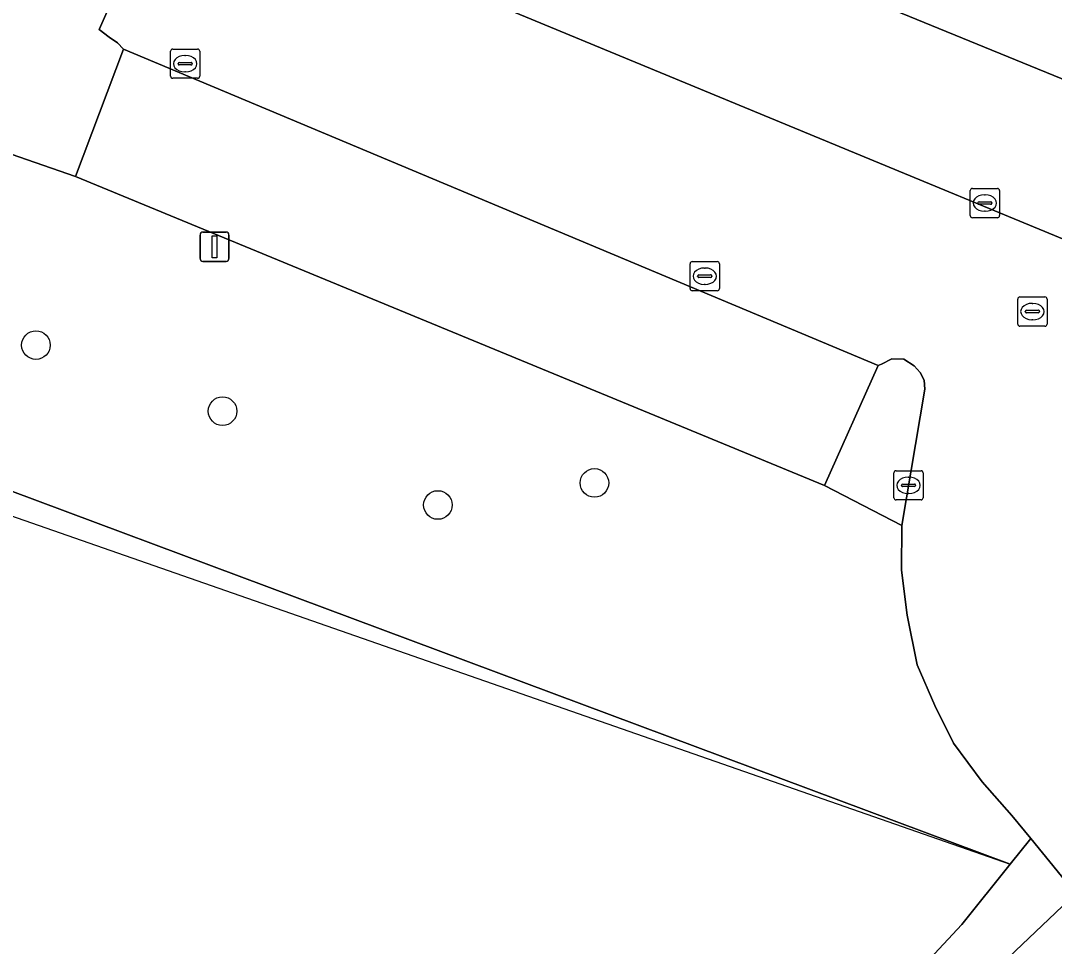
# Model space of a CAD drawing. Extents: x 162879 to 165540, y 384011 to 385181.
# Drawn here: x 164537.25 to 164572.6, y 385023.2 to 385054.85 of the extents above; entities that cross this region are included whole.
import ezdxf

# ---------------------------------------------------------------- set-up
doc = ezdxf.new("R2010")
doc.units = 0
for name, color, linetype in [('IMGEO_Boom', 7, 'Continuous'), ('IMGEO_Erf', 7, 'Continuous'), ('IMGEO_Fietspad_gesloten', 7, 'Continuous'), ('IMGEO_Groenvoorziening', 7, 'Continuous'), ('IMGEO_Hek', 7, 'Continuous'), ('IMGEO_Kolk', 7, 'Continuous'), ('IMGEO_Lichtmast', 7, 'Continuous'), ('IMGEO_Parkeervlak_gesloten', 7, 'Continuous'), ('IMGEO_Rijbaan_lokaal_gesloten', 7, 'Continuous'), ('IMGEO_Rioolput', 7, 'Continuous'), ('IMGEO_Voetpad_open', 7, 'Continuous')]:
    doc.layers.add(name, color=color, linetype=linetype)

msp = doc.modelspace()

# ---------------------------------------------------------------- linework, layer by layer
at = {"layer": 'IMGEO_Boom'}
for centre in [(164537.775, 385043.754), (164544.156, 385041.496), (164556.875, 385039.043), (164551.52, 385038.288)]:
    msp.add_circle(centre, 0.489, dxfattribs=at)
at = {"layer": 'IMGEO_Erf'}
msp.add_lwpolyline([(164556.649, 385010.221), (164569.442, 385023.944), (164571.09, 385026.003), (164511.45, 385048.278), (164510.672, 385047.018), (164504.088, 385036.348), (164503.302, 385036.872), (164500.415, 385032.575), (164499.261, 385030.858), (164496.791, 385027.303), (164493.095, 385021.802), (164494.083, 385021.189), (164500.228, 385017.377), (164501.039, 385016.874), (164516.015, 385007.582), (164536.548, 384994.525), (164536.8, 384994.241), (164536.941, 384993.828), (164536.905, 384993.697), (164537.606, 384993.245), (164538.35, 384994.099), (164550.417, 385007.218), (164552.154, 385005.4)], close=True, dxfattribs=at)
at = {"layer": 'IMGEO_Fietspad_gesloten'}
msp.add_lwpolyline([(164580.578, 385060.789), (164582.337, 385053.896), (164582.598, 385051.697), (164582.73, 385050.707), (164582.982, 385048.346), (164583.128, 385045.783), (164582.973, 385042.724), (164582.799, 385040.447), (164582.647, 385039.196), (164582.278, 385038.295), (164581.12, 385035.312), (164580.156, 385032.945), (164579.705, 385032.296), (164579.228, 385031.608), (164578.855, 385031.135), (164578.097, 385030.177), (164577.506, 385029.426), (164574.594, 385026.343), (164573.342, 385025.005), (164570.573, 385022.387)], dxfattribs=at)
at = {"layer": 'IMGEO_Groenvoorziening'}
msp.add_lwpolyline([(164474.248, 385044.673), (164488.336, 385047.947), (164496.853, 385049.926), (164500, 385050.658), (164505.179, 385051.946), (164516.123, 385054.667), (164520.937, 385053.922), (164530.872, 385052.385), (164539.133, 385049.521), (164540.765, 385053.879), (164540.569, 385054.091), (164540.282, 385054.289), (164539.935, 385054.545), (164542.158, 385059.545), (164542.383, 385059.649), (164542.689, 385059.746), (164542.934, 385059.767), (164549.908, 385056.893), (164550.106, 385056.966), (164550.324, 385057.092), (164552.288, 385061.284), (164577.774, 385050.857), (164577.954, 385050.923), (164578.825, 385053.121)], dxfattribs=at)
for points in [[(164539.133, 385049.521), (164530.872, 385052.385), (164520.937, 385053.922), (164516.123, 385054.667), (164505.179, 385051.946), (164509.554, 385046.82), (164510.672, 385047.018), (164511.45, 385048.278), (164571.09, 385026.003), (164571.795, 385026.883), (164571.145, 385027.672), (164570.128, 385028.817), (164569.151, 385030.143), (164568.51, 385031.434), (164567.909, 385032.821), (164567.574, 385034.521), (164567.37, 385036.055), (164567.385, 385037.592), (164564.747, 385038.953)], [(164573.342, 385025.005), (164572.851, 385025.6), (164571.795, 385026.883), (164571.09, 385026.003), (164569.442, 385023.944), (164556.649, 385010.221), (164552.154, 385005.4), (164552.973, 385004.544), (164554.613, 385006.264), (164557.7, 385009.351), (164560.595, 385012.208), (164563.923, 385015.71), (164567.053, 385018.857), (164570.573, 385022.387)]]:
    msp.add_lwpolyline(points, close=True, dxfattribs=at)
at = {"layer": 'IMGEO_Hek'}
for points in [[(164510.775, 385047.036), (164571.09, 385026.003)], [(164571.09, 385026.003), (164569.442, 385023.944), (164556.649, 385010.221), (164552.154, 385005.4)]]:
    msp.add_lwpolyline(points, dxfattribs=at)
at = {"layer": 'IMGEO_Kolk'}
for p, q in [((164542.378, 385052.951), (164542.378, 385053.803)), ((164542.453, 385053.877), (164543.305, 385053.877)), ((164542.866, 385053.657), (164542.891, 385053.657)), ((164543.379, 385053.803), (164543.379, 385052.951)), ((164542.637, 385053.371), (164542.637, 385053.383)), ((164543.075, 385053.334), (164542.677, 385053.334)), ((164542.68, 385053.42), (164543.078, 385053.42)), ((164543.121, 385053.383), (164543.121, 385053.371)), ((164543.305, 385052.877), (164542.453, 385052.877)), ((164542.889, 385053.097), (164542.864, 385053.097)), ((164569.726, 385048.186), (164569.726, 385049.038)), ((164569.801, 385049.112), (164570.653, 385049.112)), ((164570.727, 385049.038), (164570.727, 385048.186)), ((164569.985, 385048.606), (164569.985, 385048.618)), ((164570.028, 385048.655), (164570.426, 385048.655)), ((164570.214, 385048.892), (164570.239, 385048.892)), ((164570.469, 385048.618), (164570.469, 385048.606)), ((164570.423, 385048.569), (164570.025, 385048.569)), ((164570.237, 385048.332), (164570.212, 385048.332)), ((164570.653, 385048.112), (164569.801, 385048.112)), ((164560.145, 385045.685), (164560.145, 385046.537)), ((164560.22, 385046.611), (164561.072, 385046.611)), ((164561.146, 385046.537), (164561.146, 385045.685)), ((164560.404, 385046.105), (164560.404, 385046.117)), ((164560.447, 385046.154), (164560.845, 385046.154)), ((164560.633, 385046.391), (164560.658, 385046.391)), ((164560.888, 385046.117), (164560.888, 385046.105)), ((164560.842, 385046.068), (164560.444, 385046.068)), ((164560.656, 385045.831), (164560.631, 385045.831)), ((164561.072, 385045.611), (164560.22, 385045.611)), ((164567.115, 385038.535), (164567.115, 385039.387)), ((164567.19, 385039.461), (164568.042, 385039.461)), ((164568.116, 385039.387), (164568.116, 385038.535)), ((164567.603, 385039.241), (164567.628, 385039.241)), ((164567.374, 385038.955), (164567.374, 385038.967)), ((164567.812, 385038.918), (164567.414, 385038.918)), ((164567.417, 385039.004), (164567.815, 385039.004)), ((164567.626, 385038.681), (164567.601, 385038.681)), ((164567.858, 385038.967), (164567.858, 385038.955)), ((164568.042, 385038.461), (164567.19, 385038.461))]:
    msp.add_line(p, q, dxfattribs=at)
for points in [[(164542.378, 385052.951), (164542.378, 385053.803)], [(164542.453, 385053.877), (164543.305, 385053.877)], [(164543.379, 385053.803), (164543.379, 385052.951)], [(164543.305, 385052.877), (164542.453, 385052.877)], [(164569.726, 385048.186), (164569.726, 385049.038)], [(164569.801, 385049.112), (164570.653, 385049.112)], [(164570.727, 385049.038), (164570.727, 385048.186)], [(164570.653, 385048.112), (164569.801, 385048.112)], [(164560.145, 385045.685), (164560.145, 385046.537)], [(164560.22, 385046.611), (164561.072, 385046.611)], [(164561.146, 385046.537), (164561.146, 385045.685)], [(164561.072, 385045.611), (164560.22, 385045.611)], [(164567.115, 385038.535), (164567.115, 385039.387)], [(164567.19, 385039.461), (164568.042, 385039.461)], [(164568.116, 385039.387), (164568.116, 385038.535)], [(164568.042, 385038.461), (164567.19, 385038.461)]]:
    msp.add_lwpolyline(points, dxfattribs=at)
for centre, radius, start, end in [((164542.455, 385053.801), 0.0765, 91.552, 178.448), ((164542.455, 385053.801), 0.0765, 91.552, 178.448), ((164543.303, 385053.801), 0.0765, 1.552, 88.448), ((164543.303, 385053.801), 0.0765, 1.552, 88.448), ((164542.677, 385053.38), 0.0403, 85.8775, 175.7526), ((164542.674, 385053.37), 0.0366, 178.938, 274.7102), ((164543.078, 385053.377), 0.043, 264.8664, 352.4533), ((164543.082, 385053.382), 0.0386, 1.7309, 96.639), ((164542.455, 385052.953), 0.0765, 181.552, 268.448), ((164542.455, 385052.953), 0.0765, 181.552, 268.448), ((164543.303, 385052.953), 0.0765, 271.552, 358.448), ((164543.303, 385052.953), 0.0765, 271.552, 358.448), ((164569.803, 385049.036), 0.0765, 91.552, 178.448), ((164569.803, 385049.036), 0.0765, 91.552, 178.448), ((164570.651, 385049.036), 0.0765, 1.552, 88.448), ((164570.651, 385049.036), 0.0765, 1.552, 88.448), ((164570.025, 385048.615), 0.0403, 85.8775, 175.7526), ((164570.022, 385048.605), 0.0366, 178.938, 274.7102), ((164570.426, 385048.612), 0.043, 264.8664, 352.4533), ((164570.43, 385048.617), 0.0386, 1.7309, 96.639), ((164569.803, 385048.188), 0.0765, 181.552, 268.448), ((164569.803, 385048.188), 0.0765, 181.552, 268.448), ((164570.651, 385048.188), 0.0765, 271.552, 358.448), ((164570.651, 385048.188), 0.0765, 271.552, 358.448), ((164560.222, 385046.535), 0.0765, 91.552, 178.448), ((164560.222, 385046.535), 0.0765, 91.552, 178.448), ((164561.07, 385046.535), 0.0765, 1.552, 88.448), ((164561.07, 385046.535), 0.0765, 1.552, 88.448), ((164560.444, 385046.114), 0.0403, 85.8775, 175.7526), ((164560.441, 385046.104), 0.0366, 178.938, 274.7102), ((164560.845, 385046.111), 0.043, 264.8664, 352.4533), ((164560.849, 385046.116), 0.0386, 1.7309, 96.639), ((164560.222, 385045.687), 0.0765, 181.552, 268.448), ((164560.222, 385045.687), 0.0765, 181.552, 268.448), ((164561.07, 385045.687), 0.0765, 271.552, 358.448), ((164561.07, 385045.687), 0.0765, 271.552, 358.448), ((164567.192, 385039.385), 0.0765, 91.552, 178.448), ((164567.192, 385039.385), 0.0765, 91.552, 178.448), ((164568.04, 385039.385), 0.0765, 1.552, 88.448), ((164568.04, 385039.385), 0.0765, 1.552, 88.448), ((164567.414, 385038.964), 0.0403, 85.8775, 175.7526), ((164567.411, 385038.954), 0.0366, 178.938, 274.7102), ((164567.815, 385038.961), 0.043, 264.8664, 352.4533), ((164567.819, 385038.966), 0.0386, 1.7309, 96.639), ((164567.192, 385038.537), 0.0765, 181.552, 268.448), ((164567.192, 385038.537), 0.0765, 181.552, 268.448), ((164568.04, 385038.537), 0.0765, 271.552, 358.448), ((164568.04, 385038.537), 0.0765, 271.552, 358.448)]:
    msp.add_arc(centre, radius, start, end, dxfattribs=at)
for centre, major_axis, ratio, start_param, end_param in [((164542.865, 385053.377), (-0.387, 0.002), 0.722429, 4.712389, 7.853982), ((164542.89, 385053.377), (-0.39, 0.002), 0.717154, 1.570796, 4.712389), ((164570.213, 385048.612), (-0.387, 0.002), 0.722429, 4.712389, 7.853982), ((164570.238, 385048.612), (-0.39, 0.002), 0.717154, 1.570796, 4.712389), ((164560.632, 385046.111), (-0.387, 0.002), 0.722429, 4.712389, 7.853982), ((164560.657, 385046.111), (-0.39, 0.002), 0.717154, 1.570796, 4.712389), ((164567.602, 385038.961), (-0.387, 0.002), 0.722429, 4.712389, 7.853982), ((164567.627, 385038.961), (-0.39, 0.002), 0.717154, 1.570796, 4.712389)]:
    msp.add_ellipse(centre, major_axis=major_axis, ratio=ratio, start_param=start_param, end_param=end_param, dxfattribs=at)
at = {"layer": 'IMGEO_Lichtmast'}
for p, q in [((164543.386, 385046.719), (164543.386, 385047.519)), ((164543.386, 385047.519), (164543.386, 385046.719)), ((164543.486, 385047.619), (164544.276, 385047.619)), ((164544.276, 385047.619), (164543.486, 385047.619)), ((164544.376, 385047.519), (164544.376, 385046.719)), ((164544.376, 385046.719), (164544.376, 385047.519)), ((164544.276, 385046.619), (164543.486, 385046.619)), ((164543.486, 385046.619), (164544.276, 385046.619))]:
    msp.add_line(p, q, dxfattribs=at)
msp.add_lwpolyline([(164543.806, 385047.494), (164543.956, 385047.494), (164543.956, 385046.744), (164543.806, 385046.744), (164543.806, 385047.494)], dxfattribs=at)
for centre, start, end in [((164543.486, 385047.519), 90, 180), ((164543.486, 385047.519), 90, 180), ((164544.276, 385047.519), 0, 90), ((164544.276, 385047.519), 360, 90), ((164543.486, 385046.719), 180, 270), ((164543.486, 385046.719), 180, 270), ((164544.276, 385046.719), 270, 0), ((164544.276, 385046.719), 270, 0)]:
    msp.add_arc(centre, 0.1, start, end, dxfattribs=at)
at = {"layer": 'IMGEO_Parkeervlak_gesloten'}
for points in [[(164552.288, 385061.284), (164550.324, 385057.092), (164550.106, 385056.966), (164549.908, 385056.893), (164575.833, 385046.164), (164577.774, 385050.857)], [(164540.765, 385053.879), (164539.133, 385049.521), (164564.747, 385038.953), (164566.576, 385043.054)]]:
    msp.add_lwpolyline(points, close=True, dxfattribs=at)
at = {"layer": 'IMGEO_Rijbaan_lokaal_gesloten'}
for points in [[(164542.158, 385059.545), (164539.935, 385054.545), (164540.282, 385054.289), (164540.569, 385054.091), (164540.765, 385053.879), (164566.576, 385043.054), (164566.69, 385043.101), (164567.045, 385043.284), (164567.449, 385043.278), (164567.804, 385043.05), (164568.012, 385042.814), (164568.149, 385042.555), (164568.172, 385042.245), (164567.385, 385037.592), (164567.37, 385036.055), (164567.574, 385034.521), (164567.909, 385032.821), (164568.51, 385031.434), (164569.151, 385030.143), (164570.128, 385028.817), (164571.145, 385027.672), (164571.795, 385026.883), (164572.851, 385025.6)], [(164573.58, 385037.397), (164573.781, 385038.141), (164575.833, 385046.164), (164549.908, 385056.893)]]:
    msp.add_lwpolyline(points, dxfattribs=at)
at = {"layer": 'IMGEO_Rioolput'}
for p, q in [((164571.425, 385045.402), (164572.277, 385045.402)), ((164571.35, 385044.476), (164571.35, 385045.328)), ((164571.838, 385045.182), (164571.863, 385045.182)), ((164572.351, 385045.328), (164572.351, 385044.476)), ((164571.609, 385044.896), (164571.609, 385044.908)), ((164572.047, 385044.859), (164571.649, 385044.859)), ((164571.652, 385044.945), (164572.05, 385044.945)), ((164572.093, 385044.908), (164572.093, 385044.896)), ((164572.277, 385044.402), (164571.425, 385044.402)), ((164571.861, 385044.622), (164571.836, 385044.622))]:
    msp.add_line(p, q, dxfattribs=at)
for points in [[(164571.425, 385045.402), (164572.277, 385045.402)], [(164571.35, 385044.476), (164571.35, 385045.328)], [(164572.351, 385045.328), (164572.351, 385044.476)], [(164572.277, 385044.402), (164571.425, 385044.402)]]:
    msp.add_lwpolyline(points, dxfattribs=at)
for centre, radius, start, end in [((164571.427, 385045.326), 0.0765, 91.552, 178.448), ((164571.427, 385045.326), 0.0765, 91.552, 178.448), ((164572.275, 385045.326), 0.0765, 1.552, 88.448), ((164572.275, 385045.326), 0.0765, 1.552, 88.448), ((164571.649, 385044.905), 0.0403, 85.8775, 175.7526), ((164571.646, 385044.895), 0.0366, 178.938, 274.7102), ((164572.05, 385044.902), 0.043, 264.8664, 352.4533), ((164572.054, 385044.907), 0.0386, 1.7309, 96.639), ((164571.427, 385044.478), 0.0765, 181.552, 268.448), ((164571.427, 385044.478), 0.0765, 181.552, 268.448), ((164572.275, 385044.478), 0.0765, 271.552, 358.448), ((164572.275, 385044.478), 0.0765, 271.552, 358.448)]:
    msp.add_arc(centre, radius, start, end, dxfattribs=at)
for centre, major_axis, ratio, start_param, end_param in [((164571.837, 385044.902), (-0.387, 0.002), 0.722429, 4.712389, 7.853982), ((164571.862, 385044.902), (-0.39, 0.002), 0.717154, 1.570796, 4.712389)]:
    msp.add_ellipse(centre, major_axis=major_axis, ratio=ratio, start_param=start_param, end_param=end_param, dxfattribs=at)
at = {"layer": 'IMGEO_Voetpad_open'}
msp.add_lwpolyline([(164567.045, 385043.284), (164566.69, 385043.101), (164566.576, 385043.054), (164564.747, 385038.953), (164567.385, 385037.592), (164568.172, 385042.245), (164568.149, 385042.555), (164568.012, 385042.814), (164567.804, 385043.05), (164567.449, 385043.278)], close=True, dxfattribs=at)

doc.saveas('drawing.dxf')
